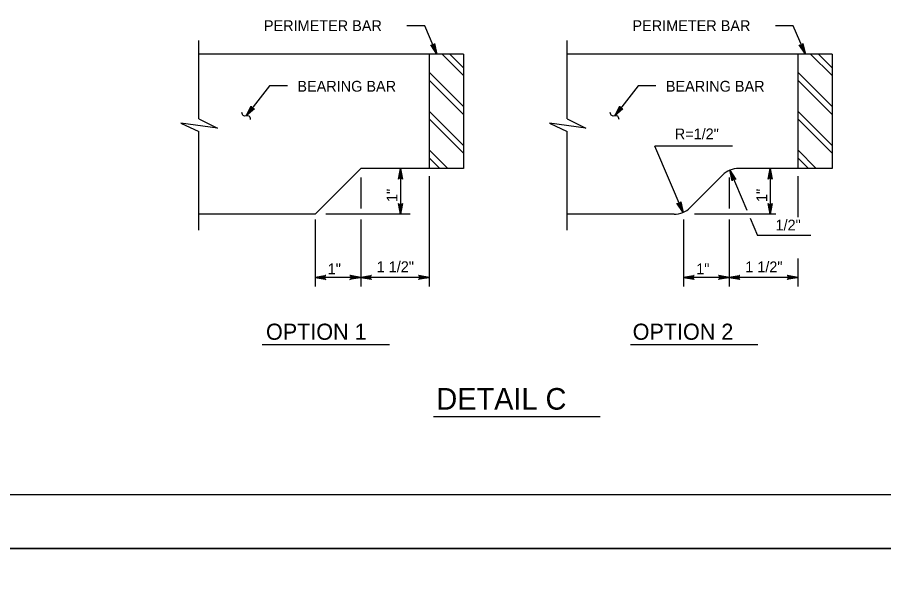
# Model space of a CAD drawing. Extents: x 2087776 to 2104538, y 970919 to 982612.
# Drawn here: x 2097220 to 2098010, y 978690 to 979198 of the extents above; entities that cross this region are included whole.
import ezdxf

# ---------------------------------------------------------------- set-up
doc = ezdxf.new("R2010")
doc.units = 0
doc.layers.add('1', color=7, linetype='Continuous')
doc.layers.add('PLT-BNDY', color=7, linetype='Continuous')

msp = doc.modelspace()

# ---------------------------------------------------------------- linework, layer by layer
at = {"layer": '1'}
for p, q in [((2097591.46, 979190.63), (2097575.24, 979190.63)), ((2097602.47, 979164.89), (2097591.46, 979190.63)), ((2097927.28, 979190.63), (2097911.06, 979190.63)), ((2097938.3, 979164.89), (2097927.28, 979190.63)), ((2097385.58, 979105.8), (2097385.58, 979177.08)), ((2097721.41, 979105.8), (2097721.41, 979177.08)), ((2097626.88, 979164.89), (2097385.58, 979164.89)), ((2097595.63, 979164.89), (2097595.63, 979060.74)), ((2097626.88, 979164.89), (2097626.88, 979060.74)), ((2097962.7, 979164.89), (2097721.41, 979164.89)), ((2097931.45, 979164.89), (2097931.45, 979060.74)), ((2097962.7, 979164.89), (2097962.7, 979060.74)), ((2097450.12, 979136), (2097428.83, 979108.5)), ((2097466.33, 979136), (2097450.12, 979136)), ((2097785.94, 979136), (2097764.66, 979108.5)), ((2097802.16, 979136), (2097785.94, 979136)), ((2097385.58, 979004.68), (2097385.58, 979094.25)), ((2097721.41, 979004.68), (2097721.41, 979094.25)), ((2097826.86, 979020.73), (2097801.07, 979080.97)), ((2097871.97, 979080.97), (2097801.07, 979080.97)), ((2097533.13, 979060.74), (2097491.48, 979019.04)), ((2097626.88, 979060.74), (2097533.13, 979060.74)), ((2097569.37, 979060.74), (2097569.37, 979019.04)), ((2097869.51, 979059.11), (2097884.85, 979022.67)), ((2097962.7, 979060.74), (2097877.59, 979060.74)), ((2097906.34, 979060.74), (2097906.34, 979019.04)), ((2097533.13, 979052.59), (2097533.13, 979024.2)), ((2097595.63, 979053.77), (2097595.63, 978953.2)), ((2097862.84, 979054.63), (2097833.41, 979025.16)), ((2097868.95, 979052.59), (2097868.95, 979024.2)), ((2097931.45, 979053.77), (2097931.45, 979016.48)), ((2097491.48, 979019.04), (2097385.58, 979019.04)), ((2097578.28, 979019.04), (2097501.39, 979019.04)), ((2097818.66, 979019.04), (2097721.41, 979019.04)), ((2097911.29, 979019.04), (2097837.22, 979019.04)), ((2097491.48, 979014.32), (2097491.48, 978953.2)), ((2097533.13, 979014.32), (2097533.13, 978953.2)), ((2097827.3, 979014.32), (2097827.3, 978953.2)), ((2097868.95, 979014.32), (2097868.95, 978953.2)), ((2097887.93, 979015.33), (2097894.56, 978999.59)), ((2097943.21, 978999.59), (2097894.56, 978999.59)), ((2097931.45, 978978.61), (2097931.45, 978953.2)), ((2097533.13, 978961.54), (2097491.48, 978961.54)), ((2097595.63, 978961.54), (2097533.13, 978961.54)), ((2097868.95, 978961.54), (2097827.3, 978961.54)), ((2097931.45, 978961.54), (2097868.95, 978961.54)), ((2097559.27, 978900.29), (2097443.21, 978900.29)), ((2097895.09, 978900.29), (2097779.04, 978900.29)), ((2097751.25, 978834.67), (2097599.45, 978834.67))]:
    msp.add_line(p, q, dxfattribs=at)
for points in [[(2098759.93, 978763.82), (2098759.93, 980614.22), (2096181.19, 980614.22), (2096181.19, 978763.82), (2098759.93, 978763.82), (2098759.93, 978850.3), (2098103.76, 978850.3), (2098103.76, 979062.5), (2098759.93, 979062.5), (2098759.93, 979157.53), (2098103.76, 979157.53), (2098103.76, 978763.82), (2098362.29, 978763.82), (2098362.29, 978850.3), (2098362.29, 978763.82), (2098614.92, 978763.82), (2098614.92, 978850.3), (2098614.92, 978809.9), (2098759.93, 978809.9)], [(2097602.47, 979164.89), (2097596.94, 979173.17), (2097597.32, 979172.92), (2097597.71, 979172.68), (2097598.09, 979172.63), (2097598.47, 979172.58), (2097598.79, 979172.66), (2097599.12, 979172.73), (2097599.4, 979172.92), (2097599.68, 979173.1), (2097599.9, 979173.4), (2097600.13, 979173.71), (2097600.22, 979174.16), (2097600.31, 979174.61), (2097602.47, 979164.89), (2097600.22, 979174.16), (2097600.13, 979173.71), (2097602.47, 979164.89), (2097599.9, 979173.4), (2097599.68, 979173.1), (2097602.47, 979164.89), (2097599.4, 979172.92), (2097599.12, 979172.73), (2097602.47, 979164.89), (2097598.79, 979172.66), (2097598.47, 979172.58), (2097602.47, 979164.89), (2097598.09, 979172.63), (2097597.71, 979172.68), (2097602.47, 979164.89), (2097597.32, 979172.92)], [(2097938.3, 979164.89), (2097932.76, 979173.17), (2097933.15, 979172.92), (2097933.54, 979172.68), (2097933.92, 979172.63), (2097934.29, 979172.58), (2097934.62, 979172.66), (2097934.94, 979172.73), (2097935.22, 979172.92), (2097935.5, 979173.1), (2097935.73, 979173.4), (2097935.95, 979173.71), (2097936.04, 979174.16), (2097936.13, 979174.61), (2097938.3, 979164.89), (2097936.04, 979174.16), (2097935.95, 979173.71), (2097938.3, 979164.89), (2097935.73, 979173.4), (2097935.5, 979173.1), (2097938.3, 979164.89), (2097935.22, 979172.92), (2097934.94, 979172.73), (2097938.3, 979164.89), (2097934.62, 979172.66), (2097934.29, 979172.58), (2097938.3, 979164.89), (2097933.92, 979172.63), (2097933.54, 979172.68), (2097938.3, 979164.89), (2097933.15, 979172.92)], [(2097607.26, 979164.89), (2097626.88, 979145.27)], [(2097614.33, 979164.89), (2097626.88, 979152.34)], [(2097943.08, 979164.89), (2097962.7, 979145.27)], [(2097950.15, 979164.89), (2097962.7, 979152.34)], [(2097595.63, 979148.24), (2097626.88, 979116.99)], [(2097931.45, 979148.24), (2097962.7, 979116.99)], [(2097595.63, 979141.17), (2097626.88, 979109.92)], [(2097931.45, 979141.17), (2097962.7, 979109.92)], [(2097428.83, 979108.5), (2097433.37, 979117.36), (2097433.35, 979116.9), (2097433.32, 979116.45), (2097433.47, 979116.09), (2097433.61, 979115.74), (2097433.83, 979115.49), (2097434.06, 979115.25), (2097434.35, 979115.09), (2097434.64, 979114.93), (2097435.02, 979114.89), (2097435.4, 979114.84), (2097435.84, 979114.98), (2097436.27, 979115.12), (2097428.83, 979108.5), (2097435.84, 979114.98), (2097435.4, 979114.84), (2097428.83, 979108.5), (2097435.02, 979114.89), (2097434.64, 979114.93), (2097428.83, 979108.5), (2097434.35, 979115.09), (2097434.06, 979115.25), (2097428.83, 979108.5), (2097433.83, 979115.49), (2097433.61, 979115.74), (2097428.83, 979108.5), (2097433.47, 979116.09), (2097433.32, 979116.45), (2097428.83, 979108.5), (2097433.35, 979116.9)], [(2097595.63, 979112.88), (2097626.88, 979081.63)], [(2097764.66, 979108.5), (2097769.2, 979117.36), (2097769.17, 979116.9), (2097769.15, 979116.45), (2097769.29, 979116.09), (2097769.43, 979115.74), (2097769.66, 979115.49), (2097769.88, 979115.25), (2097770.17, 979115.09), (2097770.47, 979114.93), (2097770.85, 979114.89), (2097771.23, 979114.84), (2097771.66, 979114.98), (2097772.1, 979115.12), (2097764.66, 979108.5), (2097771.66, 979114.98), (2097771.23, 979114.84), (2097764.66, 979108.5), (2097770.85, 979114.89), (2097770.47, 979114.93), (2097764.66, 979108.5), (2097770.17, 979115.09), (2097769.88, 979115.25), (2097764.66, 979108.5), (2097769.66, 979115.49), (2097769.43, 979115.74), (2097764.66, 979108.5), (2097769.29, 979116.09), (2097769.15, 979116.45), (2097764.66, 979108.5), (2097769.17, 979116.9)], [(2097931.45, 979112.88), (2097962.7, 979081.63)], [(2097385.58, 979105.8), (2097402.6, 979097.47), (2097369.3, 979102), (2097385.58, 979094.25)], [(2097595.63, 979105.81), (2097626.88, 979074.56)], [(2097721.41, 979105.8), (2097738.42, 979097.47), (2097705.13, 979102), (2097721.41, 979094.25)], [(2097931.45, 979105.81), (2097962.7, 979074.56)], [(2097595.63, 979077.53), (2097612.41, 979060.74)], [(2097931.45, 979077.53), (2097948.24, 979060.74)], [(2097595.63, 979070.46), (2097605.34, 979060.74)], [(2097931.45, 979070.46), (2097941.17, 979060.74)], [(2097569.37, 979060.74), (2097571.2, 979050.96), (2097570.94, 979051.33), (2097570.68, 979051.71), (2097570.35, 979051.91), (2097570.02, 979052.1), (2097569.69, 979052.16), (2097569.37, 979052.21), (2097569.04, 979052.16), (2097568.71, 979052.1), (2097568.38, 979051.91), (2097568.05, 979051.71), (2097567.79, 979051.33), (2097567.53, 979050.96), (2097569.37, 979060.74), (2097567.79, 979051.33), (2097568.05, 979051.71), (2097569.37, 979060.74), (2097568.38, 979051.91), (2097568.71, 979052.1), (2097569.37, 979060.74), (2097569.04, 979052.16), (2097569.37, 979052.21), (2097569.37, 979060.74), (2097569.69, 979052.16), (2097570.02, 979052.1), (2097569.37, 979060.74), (2097570.35, 979051.91), (2097570.68, 979051.71), (2097569.37, 979060.74), (2097570.94, 979051.33)], [(2097869.51, 979059.11), (2097874.99, 979050.8), (2097874.61, 979051.05), (2097874.22, 979051.29), (2097873.84, 979051.35), (2097873.46, 979051.4), (2097873.14, 979051.32), (2097872.81, 979051.25), (2097872.53, 979051.07), (2097872.25, 979050.89), (2097872.03, 979050.58), (2097871.8, 979050.28), (2097871.71, 979049.83), (2097871.61, 979049.38), (2097869.51, 979059.11), (2097871.71, 979049.83), (2097871.8, 979050.28), (2097869.51, 979059.11), (2097872.03, 979050.58), (2097872.25, 979050.89), (2097869.51, 979059.11), (2097872.53, 979051.07), (2097872.81, 979051.25), (2097869.51, 979059.11), (2097873.14, 979051.32), (2097873.46, 979051.4), (2097869.51, 979059.11), (2097873.84, 979051.35), (2097874.22, 979051.29), (2097869.51, 979059.11), (2097874.61, 979051.05)], [(2097906.34, 979060.74), (2097908.17, 979050.96), (2097907.91, 979051.33), (2097907.65, 979051.71), (2097907.32, 979051.91), (2097907, 979052.1), (2097906.67, 979052.16), (2097906.34, 979052.21), (2097906.01, 979052.16), (2097905.68, 979052.1), (2097905.36, 979051.91), (2097905.03, 979051.71), (2097904.77, 979051.33), (2097904.5, 979050.96), (2097906.34, 979060.74), (2097904.77, 979051.33), (2097905.03, 979051.71), (2097906.34, 979060.74), (2097905.36, 979051.91), (2097905.68, 979052.1), (2097906.34, 979060.74), (2097906.01, 979052.16), (2097906.34, 979052.21), (2097906.34, 979060.74), (2097906.67, 979052.16), (2097907, 979052.1), (2097906.34, 979060.74), (2097907.32, 979051.91), (2097907.65, 979051.71), (2097906.34, 979060.74), (2097907.91, 979051.33)], [(2097569.37, 979019.04), (2097567.53, 979028.83), (2097567.79, 979028.45), (2097568.05, 979028.07), (2097568.38, 979027.88), (2097568.71, 979027.69), (2097569.04, 979027.63), (2097569.37, 979027.57), (2097569.69, 979027.63), (2097570.02, 979027.69), (2097570.35, 979027.88), (2097570.68, 979028.07), (2097570.94, 979028.45), (2097571.2, 979028.83), (2097569.37, 979019.04), (2097570.94, 979028.45), (2097570.68, 979028.07), (2097569.37, 979019.04), (2097570.35, 979027.88), (2097570.02, 979027.69), (2097569.37, 979019.04), (2097569.69, 979027.63), (2097569.37, 979027.57), (2097569.37, 979019.04), (2097569.04, 979027.63), (2097568.71, 979027.69), (2097569.37, 979019.04), (2097568.38, 979027.88), (2097568.05, 979028.07), (2097569.37, 979019.04), (2097567.79, 979028.45)], [(2097826.86, 979020.73), (2097821.33, 979029), (2097821.71, 979028.76), (2097822.1, 979028.51), (2097822.48, 979028.46), (2097822.86, 979028.41), (2097823.18, 979028.49), (2097823.51, 979028.57), (2097823.79, 979028.75), (2097824.07, 979028.93), (2097824.29, 979029.24), (2097824.52, 979029.54), (2097824.61, 979029.99), (2097824.7, 979030.44), (2097826.86, 979020.73), (2097824.61, 979029.99), (2097824.52, 979029.54), (2097826.86, 979020.73), (2097824.29, 979029.24), (2097824.07, 979028.93), (2097826.86, 979020.73), (2097823.79, 979028.75), (2097823.51, 979028.57), (2097826.86, 979020.73), (2097823.18, 979028.49), (2097822.86, 979028.41), (2097826.86, 979020.73), (2097822.48, 979028.46), (2097822.1, 979028.51), (2097826.86, 979020.73), (2097821.71, 979028.76)], [(2097906.34, 979019.04), (2097904.5, 979028.83), (2097904.77, 979028.45), (2097905.03, 979028.07), (2097905.36, 979027.88), (2097905.68, 979027.69), (2097906.01, 979027.63), (2097906.34, 979027.57), (2097906.67, 979027.63), (2097907, 979027.69), (2097907.32, 979027.88), (2097907.65, 979028.07), (2097907.91, 979028.45), (2097908.17, 979028.83), (2097906.34, 979019.04), (2097907.91, 979028.45), (2097907.65, 979028.07), (2097906.34, 979019.04), (2097907.32, 979027.88), (2097907, 979027.69), (2097906.34, 979019.04), (2097906.67, 979027.63), (2097906.34, 979027.57), (2097906.34, 979019.04), (2097906.01, 979027.63), (2097905.68, 979027.69), (2097906.34, 979019.04), (2097905.36, 979027.88), (2097905.03, 979028.07), (2097906.34, 979019.04), (2097904.77, 979028.45)], [(2097491.48, 978961.54), (2097501.26, 978963.37), (2097500.88, 978963.11), (2097500.51, 978962.85), (2097500.31, 978962.52), (2097500.12, 978962.19), (2097500.06, 978961.86), (2097500.01, 978961.54), (2097500.06, 978961.21), (2097500.12, 978960.88), (2097500.31, 978960.55), (2097500.51, 978960.22), (2097500.88, 978959.96), (2097501.26, 978959.7), (2097491.48, 978961.54), (2097500.88, 978959.96), (2097500.51, 978960.22), (2097491.48, 978961.54), (2097500.31, 978960.55), (2097500.12, 978960.88), (2097491.48, 978961.54), (2097500.06, 978961.21), (2097500.01, 978961.54), (2097491.48, 978961.54), (2097500.06, 978961.86), (2097500.12, 978962.19), (2097491.48, 978961.54), (2097500.31, 978962.52), (2097500.51, 978962.85), (2097491.48, 978961.54), (2097500.88, 978963.11)], [(2097533.13, 978961.54), (2097523.34, 978959.7), (2097523.72, 978959.96), (2097524.09, 978960.22), (2097524.29, 978960.55), (2097524.48, 978960.88), (2097524.54, 978961.21), (2097524.6, 978961.54), (2097524.54, 978961.86), (2097524.48, 978962.19), (2097524.29, 978962.52), (2097524.09, 978962.85), (2097523.72, 978963.11), (2097523.34, 978963.37), (2097533.13, 978961.54), (2097523.72, 978963.11), (2097524.09, 978962.85), (2097533.13, 978961.54), (2097524.29, 978962.52), (2097524.48, 978962.19), (2097533.13, 978961.54), (2097524.54, 978961.86), (2097524.6, 978961.54), (2097533.13, 978961.54), (2097524.54, 978961.21), (2097524.48, 978960.88), (2097533.13, 978961.54), (2097524.29, 978960.55), (2097524.09, 978960.22), (2097533.13, 978961.54), (2097523.72, 978959.96)], [(2097533.13, 978961.54), (2097542.91, 978963.37), (2097542.53, 978963.11), (2097542.16, 978962.85), (2097541.96, 978962.52), (2097541.77, 978962.19), (2097541.71, 978961.86), (2097541.66, 978961.54), (2097541.71, 978961.21), (2097541.77, 978960.88), (2097541.96, 978960.55), (2097542.16, 978960.22), (2097542.53, 978959.96), (2097542.91, 978959.7), (2097533.13, 978961.54), (2097542.53, 978959.96), (2097542.16, 978960.22), (2097533.13, 978961.54), (2097541.96, 978960.55), (2097541.77, 978960.88), (2097533.13, 978961.54), (2097541.71, 978961.21), (2097541.66, 978961.54), (2097533.13, 978961.54), (2097541.71, 978961.86), (2097541.77, 978962.19), (2097533.13, 978961.54), (2097541.96, 978962.52), (2097542.16, 978962.85), (2097533.13, 978961.54), (2097542.53, 978963.11)], [(2097595.63, 978961.54), (2097585.84, 978959.7), (2097586.22, 978959.96), (2097586.59, 978960.22), (2097586.79, 978960.55), (2097586.98, 978960.88), (2097587.04, 978961.21), (2097587.1, 978961.54), (2097587.04, 978961.86), (2097586.98, 978962.19), (2097586.79, 978962.52), (2097586.59, 978962.85), (2097586.22, 978963.11), (2097585.84, 978963.37), (2097595.63, 978961.54), (2097586.22, 978963.11), (2097586.59, 978962.85), (2097595.63, 978961.54), (2097586.79, 978962.52), (2097586.98, 978962.19), (2097595.63, 978961.54), (2097587.04, 978961.86), (2097587.1, 978961.54), (2097595.63, 978961.54), (2097587.04, 978961.21), (2097586.98, 978960.88), (2097595.63, 978961.54), (2097586.79, 978960.55), (2097586.59, 978960.22), (2097595.63, 978961.54), (2097586.22, 978959.96)], [(2097827.3, 978961.54), (2097837.09, 978963.37), (2097836.71, 978963.11), (2097836.33, 978962.85), (2097836.14, 978962.52), (2097835.94, 978962.19), (2097835.89, 978961.86), (2097835.83, 978961.54), (2097835.89, 978961.21), (2097835.94, 978960.88), (2097836.14, 978960.55), (2097836.33, 978960.22), (2097836.71, 978959.96), (2097837.09, 978959.7), (2097827.3, 978961.54), (2097836.71, 978959.96), (2097836.33, 978960.22), (2097827.3, 978961.54), (2097836.14, 978960.55), (2097835.94, 978960.88), (2097827.3, 978961.54), (2097835.89, 978961.21), (2097835.83, 978961.54), (2097827.3, 978961.54), (2097835.89, 978961.86), (2097835.94, 978962.19), (2097827.3, 978961.54), (2097836.14, 978962.52), (2097836.33, 978962.85), (2097827.3, 978961.54), (2097836.71, 978963.11)], [(2097868.95, 978961.54), (2097859.17, 978959.7), (2097859.54, 978959.96), (2097859.92, 978960.22), (2097860.11, 978960.55), (2097860.31, 978960.88), (2097860.36, 978961.21), (2097860.42, 978961.54), (2097860.36, 978961.86), (2097860.31, 978962.19), (2097860.11, 978962.52), (2097859.92, 978962.85), (2097859.54, 978963.11), (2097859.17, 978963.37), (2097868.95, 978961.54), (2097859.54, 978963.11), (2097859.92, 978962.85), (2097868.95, 978961.54), (2097860.11, 978962.52), (2097860.31, 978962.19), (2097868.95, 978961.54), (2097860.36, 978961.86), (2097860.42, 978961.54), (2097868.95, 978961.54), (2097860.36, 978961.21), (2097860.31, 978960.88), (2097868.95, 978961.54), (2097860.11, 978960.55), (2097859.92, 978960.22), (2097868.95, 978961.54), (2097859.54, 978959.96)], [(2097868.95, 978961.54), (2097878.74, 978963.37), (2097878.36, 978963.11), (2097877.98, 978962.85), (2097877.79, 978962.52), (2097877.59, 978962.19), (2097877.54, 978961.86), (2097877.48, 978961.54), (2097877.54, 978961.21), (2097877.59, 978960.88), (2097877.79, 978960.55), (2097877.98, 978960.22), (2097878.36, 978959.96), (2097878.74, 978959.7), (2097868.95, 978961.54), (2097878.36, 978959.96), (2097877.98, 978960.22), (2097868.95, 978961.54), (2097877.79, 978960.55), (2097877.59, 978960.88), (2097868.95, 978961.54), (2097877.54, 978961.21), (2097877.48, 978961.54), (2097868.95, 978961.54), (2097877.54, 978961.86), (2097877.59, 978962.19), (2097868.95, 978961.54), (2097877.79, 978962.52), (2097877.98, 978962.85), (2097868.95, 978961.54), (2097878.36, 978963.11)], [(2097931.45, 978961.54), (2097921.67, 978959.7), (2097922.04, 978959.96), (2097922.42, 978960.22), (2097922.61, 978960.55), (2097922.81, 978960.88), (2097922.86, 978961.21), (2097922.92, 978961.54), (2097922.86, 978961.86), (2097922.81, 978962.19), (2097922.61, 978962.52), (2097922.42, 978962.85), (2097922.04, 978963.11), (2097921.67, 978963.37), (2097931.45, 978961.54), (2097922.04, 978963.11), (2097922.42, 978962.85), (2097931.45, 978961.54), (2097922.61, 978962.52), (2097922.81, 978962.19), (2097931.45, 978961.54), (2097922.86, 978961.86), (2097922.92, 978961.54), (2097931.45, 978961.54), (2097922.86, 978961.21), (2097922.81, 978960.88), (2097931.45, 978961.54), (2097922.61, 978960.55), (2097922.42, 978960.22), (2097931.45, 978961.54), (2097922.04, 978959.96)]]:
    msp.add_lwpolyline(points, dxfattribs=at)
for centre, start, end in [((2097877.59, 979039.89), 90, 135.03437), ((2097818.66, 979039.89), 270, 315.03437)]:
    msp.add_arc(centre, 20.85, start, end, dxfattribs=at)
for points in [[(2097432.81, 979105.29), (2097431.5, 979108.22), (2097426.14, 979108.79), (2097424.76, 979111.57)], [(2097768.64, 979105.29), (2097767.33, 979108.22), (2097761.96, 979108.79), (2097760.58, 979111.57)]]:
    msp.add_spline(points, degree=3, dxfattribs=at)
at = {"layer": 'PLT-BNDY'}
for points in [[(2096053.23, 980663.43), (2098812.42, 980663.43), (2098812.42, 978714.61), (2096053.23, 978714.61)], [(2096053.23, 978714.61), (2098812.42, 978714.61), (2098812.42, 976765.79), (2096053.23, 976765.79)]]:
    msp.add_lwpolyline(points, close=True, dxfattribs=at)

# ---------------------------------------------------------------- texts
at = {"layer": '1'}
for s, height, p in [('PERIMETER BAR', 9.8425, (2097444.92, 979185.75)), ('PERIMETER BAR', 9.8425, (2097780.75, 979185.75)), ('BEARING BAR', 9.8425, (2097475.4, 979130.62)), ('BEARING BAR', 9.8425, (2097811.22, 979130.62)), ('R=1/2"', 9.843, (2097819.32, 979087.24)), ('1/2"', 9.843, (2097911.12, 979004.23)), ('1"', 9.843, (2097503.07, 978964.35)), ('1 1/2"', 9.843, (2097547.67, 978966.27)), ('1"', 9.843, (2097838.89, 978964.35)), ('1 1/2"', 9.843, (2097883.54, 978966.17)), ('OPTION 1', 14.69, (2097446.81, 978904.73)), ('OPTION 2', 14.69, (2097780.96, 978904.73))]:
    msp.add_text(s, height=height, dxfattribs=at).set_placement(p)
for s, height, rotation, p in [('1"', 9.843, 90, (2097566.61, 979030.19)), ('1"', 9.843, 90, (2097903.58, 979030.19)), ('DETAIL C', 19.685, 360, (2097602.09, 978841.13))]:
    msp.add_text(s, height=height, rotation=rotation, dxfattribs=at).set_placement(p)

doc.saveas('drawing.dxf')
